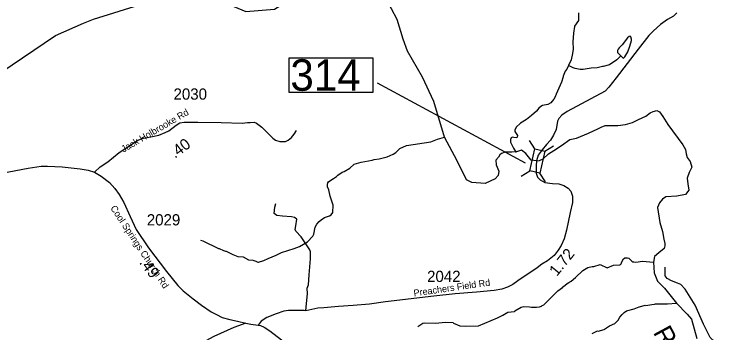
# Model space of a CAD drawing. Extents: x 1248089 to 1457196, y 820910 to 988753.
# Drawn here: x 1437302 to 1445090, y 928641 to 932189 of the extents above; entities that cross this region are included whole.
import ezdxf

# ---------------------------------------------------------------- set-up
doc = ezdxf.new("R2010")
doc.units = 0
for name, color, linetype in [('Exist Hydrographic Misc Water Feature', 7, 'Continuous'), ('Exist Hydrographic River Shore', 7, 'Continuous'), ('Exist Hydrographic River Shore Label', 7, 'Continuous'), ('Exist Road Non-System Type 51', 7, 'Continuous'), ('Exist Road Secondary Structure Standard Bridge CELL', 7, 'Continuous'), ('Exist Road Secondary Structure Standard Bridge Number Label', 7, 'Continuous'), ('Exist Road Secondary Type 41 Attributed', 7, 'Continuous'), ('Exist Road Secondary Type 51 Attributed', 7, 'Continuous'), ('Exist Road Secondary Type 51 Label', 7, 'Continuous'), ('Prop GRAU CAT1 Cell', 7, 'Continuous'), ('Prop Lane Lines', 7, 'Continuous')]:
    doc.layers.add(name, color=color, linetype=linetype)

msp = doc.modelspace()

# ---------------------------------------------------------------- linework, layer by layer
at = {"layer": 'Exist Hydrographic Misc Water Feature'}
for points in [[(1438072.2, 932084.9), (1438183.5, 932133), (1438694.5, 932290.1), (1439007.5, 932484.1), (1439273.5, 932472.2), (1439877.6, 932217), (1440195.5, 932243.5), (1440465.6, 932415.3), (1440936.6, 932629.1), (1441012.5, 932696.4)], [(1443573.8, 932201.4), (1443574.4, 932117.4), (1443529.3, 932054.2), (1443530.8, 932048.6), (1443519.8, 931974.3), (1443512.2, 931878.4), (1443512.9, 931798.3), (1443508, 931750.4), (1443490.7, 931678.6), (1443463.5, 931616.6)], [(1436850.4, 931317.1), (1436909.5, 931374), (1437762.6, 931951.1), (1438072.2, 932084.9)], [(1444043.6, 931722.5), (1444057.3, 931708.4), (1444065.1, 931700.3), (1444075.1, 931698), (1444089.3, 931711.8), (1444120.2, 931767.2), (1444145.3, 931830.9), (1444162.5, 931894.6), (1444162.8, 931910.6), (1444155.2, 931934.8), (1444149.2, 931940.8), (1444135.2, 931939.1), (1444119, 931925.4), (1444057.6, 931844.4), (1444025.1, 931813.1), (1444014.8, 931799.2), (1444006.5, 931783.3), (1444008.2, 931761.3), (1444043.6, 931722.5)], [(1444043.6, 931722.5), (1443998.7, 931679.5), (1443917.8, 931624.9), (1443849.5, 931604.1), (1443842.2, 931605.5), (1443781.2, 931589.3), (1443713.1, 931586.6), (1443624.9, 931572.1), (1443592.9, 931572.7), (1443537.1, 931581.8), (1443513.2, 931590.2), (1443463.5, 931616.6)], [(1443463.5, 931616.6), (1443445, 931575.4), (1443426.5, 931551.7), (1443403.6, 931496.1), (1443404.5, 931491.4), (1443386.4, 931432.4), (1443324.1, 931297.5), (1443313.5, 931265.7), (1443301.1, 931241.9), (1443282.8, 931218.2), (1443266.5, 931202.5), (1443234.2, 931183), (1443172, 931170.2), (1443155.8, 931160.5), (1443133.4, 931140.9), (1443108.9, 931109.3), (1443052, 931058.3), (1442995.3, 931015.3), (1442930.6, 930976.4), (1442881.8, 930929.3), (1442865.2, 930897.6), (1442865, 930881.6), (1442896.2, 930837), (1442893.9, 930819.1), (1442887.8, 930813.1), (1442855.8, 930813.7), (1442841.8, 930817.9), (1442833.8, 930816.1), (1442825.7, 930810.2), (1442819.5, 930794.4), (1442818.9, 930762.4), (1442849.8, 930697.8), (1442882.1, 930650.1)], [(1439372.1, 929674.4), (1439400, 929667.9), (1439574.5, 929580.7), (1439582.5, 929580.6), (1439628.1, 929559.6), (1439650, 929551.3), (1439658, 929551.1), (1439731.7, 929514.7), (1439789, 929492.7), (1439848.9, 929487.7), (1439908.3, 929456.5), (1439956.2, 929449.6), (1439988.1, 929441.1), (1440011.9, 929428.6), (1440019.9, 929428.5), (1440076.2, 929447.5), (1440124.6, 929470.6), (1440213.2, 929505), (1440273.8, 929536), (1440414.5, 929581.4), (1440474.9, 929604.3), (1440563.8, 929656.7), (1440620.9, 929717.7), (1440631.3, 929741.5), (1440648.6, 929817.3), (1440667.1, 929851), (1440691.8, 929882.5), (1440712.8, 929900.7), (1440751.6, 929926.5), (1440807.5, 929945.3), (1440826.3, 929956.9), (1440845.4, 929981.8), (1440846.9, 930061.8), (1440814.6, 930162.5), (1440797.9, 930234.8), (1440786.4, 930267.1), (1440784.8, 930291.1), (1440789.2, 930310.9), (1440795.3, 930320.9), (1440811.6, 930334.6), (1440852, 930357.9), (1440884.4, 930381.3), (1440900.6, 930397.1), (1440949.2, 930428.1), (1440971.3, 930437.8), (1441034, 930474.7), (1441082.7, 930517.7), (1441157.6, 930542.2), (1441279.5, 930562.2), (1441303.6, 930569.8), (1441359.7, 930576.8), (1441448.2, 930601.2), (1441512.7, 930630), (1441545, 930649.5), (1441589.8, 930692.7), (1441662.4, 930727.4), (1441932.8, 930766.5), (1442007.9, 930796.5), (1442083.6, 930820.2)], [(1441787.4, 928712.1), (1441844, 928749), (1441868.1, 928754.6), (1441988.1, 928750.4), (1442092.3, 928762.5), (1442180.1, 928756.9), (1442184.9, 928751.3), (1442254.7, 928722.6), (1442319.5, 928718.3), (1442463.5, 928721.7), (1442673.1, 928808), (1442733.6, 928838.9), (1442790.2, 928873.8), (1442862.3, 928880.6), (1442865.7, 928886.6), (1442935.1, 928927.3), (1442967.2, 928936.7), (1443029.2, 928933.6), (1443051.1, 928929.2), (1443107.1, 928928.2), (1443139.2, 928931.6), (1443163.2, 928939.1), (1443171.4, 928947), (1443187.5, 928954.7), (1443211.9, 928976.3), (1443344.6, 929111), (1443394.9, 929147.1), (1443397.3, 929152), (1443459.7, 929199.9), (1443467.8, 929201.7), (1443475.9, 929209.6), (1443492, 929217.3), (1443540.8, 929258.4), (1443622.2, 929335), (1443678.7, 929370), (1443726.9, 929379.2), (1443742.9, 929378.9), (1443815.3, 929403.6), (1443890.7, 929366.2), (1443963.2, 929396.8), (1444031.2, 929399.6), (1444041.3, 929403.5), (1444047.4, 929411.4), (1444053.8, 929433.2), (1444072.3, 929464.9), (1444088.5, 929476.6), (1444096.5, 929478.4), (1444118.6, 929478.1), (1444132.5, 929473.8), (1444167.9, 929439.2), (1444175.8, 929433), (1444187.8, 929430.8), (1444211.8, 929430.4), (1444284, 929441), (1444406.1, 929428.1)], [(1443724.3, 928633.8), (1443786.5, 928663.7), (1443792.8, 928662.5), (1443858.8, 928678.4), (1443861.1, 928682.6), (1443919.5, 928721.3), (1443976, 928748.2), (1443992.2, 928760), (1444014.5, 928783.6), (1444033.2, 928817.2), (1444057.7, 928846.9), (1444082.1, 928870.5), (1444106.3, 928885.9), (1444190.8, 928909.8), (1444247.1, 928931.5), (1444251.9, 928930.6), (1444315.4, 928950.2), (1444322.3, 928948.7), (1444387.6, 928958.9), (1444419.6, 928960.4), (1444427.7, 928964.2), (1444563.6, 928965.7), (1444661, 928971.2)]]:
    msp.add_lwpolyline(points, dxfattribs=at)
at = {"layer": 'Exist Hydrographic River Shore'}
for points in [[(1443107.7, 930556.9), (1443049.6, 930562.5), (1442987.5, 930638.1), (1442940.5, 930675.4), (1442894.9, 930660.9), (1442831.6, 930653.3), (1442759.2, 930653.3), (1442719.4, 930638.9), (1442698.7, 930620.6), (1442684, 930595.4), (1442656.1, 930563.8), (1442658, 930509.9), (1442687.7, 930441.1), (1442682.2, 930392.7), (1442646.9, 930353.7), (1442537.2, 930303.4), (1442388.5, 930314.6), (1442330.9, 930346.2), (1442226.8, 930556.4), (1442083.6, 930820.2), (1441967.6, 931216.3), (1441839.6, 931488), (1441674.9, 931775.5), (1441624.7, 931909.4), (1441560.5, 932127.3), (1441431.6, 932369.6)], [(1443107.7, 930556.9), (1443140.9, 930558.1), (1443182.2, 930578.7), (1443239.7, 930631.8), (1443300.2, 930671.6), (1443386.1, 930726.5), (1443478.3, 930793.6), (1443550, 930808.8), (1443685.5, 930863.5), (1443787.5, 930910.4), (1443824.7, 930929.7), (1443871.6, 930949), (1443919.8, 930949), (1444010.8, 930950.4), (1444094.9, 930961.4), (1444173.5, 930983.5), (1444239.6, 931015.2), (1444323.7, 931052.5), (1444370.6, 931089.7), (1444405, 931104.9), (1444445, 931117.3), (1444475.3, 931099.4), (1444509.8, 931049.7), (1444567.7, 930961.4), (1444731.7, 930733.8), (1444761.5, 930682), (1444771.1, 930633.7), (1444782.2, 930592.3), (1444813.9, 930548.2), (1444831.8, 930484.7), (1444802.8, 930425.4), (1444780.8, 930363.3), (1444790.4, 930301.2), (1444801.5, 930229.5), (1444762.9, 930182.6), (1444665, 930161.9), (1444545.1, 930153.7), (1444506.8, 930130.7), (1444472.3, 930089.3), (1444450.3, 930035.5), (1444477.8, 929871.4), (1444508.2, 929769.3), (1444523.3, 929686.1), (1444534.3, 929636.4), (1444534.3, 929610.2), (1444526, 929582.6), (1444468.1, 929531.6), (1444419.9, 929491.6), (1444406.1, 929428.1), (1444413, 929310.9), (1444451.6, 929218.5), (1444530.1, 929139.5), (1444661, 928971.2), (1444781, 928851.2), (1444827.6, 928795.1), (1444888.2, 928580)]]:
    msp.add_lwpolyline(points, dxfattribs=at)
at = {"layer": 'Exist Road Non-System Type 51'}
for points in [[(1440103.2, 930881.1), (1440175.8, 930806.4), (1440207.8, 930785), (1440254.2, 930770.7), (1440318.3, 930770.7), (1440346.9, 930785), (1440386.1, 930813.5), (1440414.6, 930852.8), (1440439.5, 930892)], [(1440544.9, 928885.9), (1440552, 928967.9), (1440562.7, 929074.9), (1440559.1, 929139.1), (1440573.4, 929178.4), (1440580.5, 929288.9), (1440594.8, 929467.3), (1440594.8, 929542.2), (1440587.7, 929567.2), (1440491.4, 929709.9), (1440434.4, 929774.1), (1440427.3, 929791.9), (1440434.4, 929831.1), (1440445.1, 929906), (1440420.1, 929923.9), (1440384.5, 929934.6), (1440284.7, 929941.7), (1440220.5, 929948.8), (1440192, 929970.3), (1440199.1, 930041.6), (1440209.8, 930080.8)], [(1445899.4, 929346.1), (1445860.3, 929268.2), (1445630.6, 929020.5), (1445504.3, 928931.4), (1445425.1, 928847.2), (1445302.1, 928704.7), (1445255.1, 928623.7), (1445226, 928584.9), (1445190.4, 928539.5), (1445128.9, 928525), (1445090.1, 928542.8), (1445036.7, 928591.3), (1444963.9, 928738.7), (1444871.7, 928950.8), (1444758.4, 929128.9), (1444709.8, 929179.1), (1444674.2, 929197), (1444606.3, 929222.9), (1444557.7, 929247.2), (1444536.7, 929277.9), (1444536.8, 929325.6), (1444536.8, 929373.5)], [(1439876.8, 928750.2), (1439744.1, 928701.5), (1439523.1, 928601.6), (1439384.1, 928526.7), (1439312.8, 928469.6), (1439234.4, 928419.7), (1439202.3, 928401.9), (1439145.3, 928391.2), (1439077.6, 928391.2), (1438927.9, 928409), (1438853, 928412.6), (1438738.9, 928426.8), (1438639.1, 928434), (1438553.6, 928441.1), (1438368.2, 928437.5)]]:
    msp.add_lwpolyline(points, dxfattribs=at)
at = {"layer": 'Exist Road Secondary Structure Standard Bridge CELL'}
for p, q in [((1443088.7, 930687.4), (1443028.7, 930783.3)), ((1443199, 930662), (1443294.9, 930722)), ((1442936.6, 930385.9), (1443032.5, 930445.9)), ((1443205.4, 930324), (1443145.4, 930419.9))]:
    msp.add_line(p, q, dxfattribs=at)
msp.add_lwpolyline([(1443032.5, 930445.9), (1443088.2, 930687.5), (1443201, 930661.5), (1443145.4, 930419.9)], close=True, dxfattribs=at)
at = {"layer": 'Exist Road Secondary Structure Standard Bridge Number Label'}
msp.add_line((1442986.1, 930530.7), (1441340.2, 931419.5), dxfattribs=at)
msp.add_lwpolyline([(1440360, 931699.4), (1441289, 931699.4), (1441289, 931315.2), (1440360, 931315.2)], close=True, dxfattribs=at)
at = {"layer": 'Exist Road Secondary Type 41 Attributed'}
msp.add_lwpolyline([(1438196.5, 930428.6), (1438257.7, 930487.7), (1438344.5, 930543.5), (1438470.1, 930649), (1438608.1, 930735.9), (1438677.8, 930785.5), (1438739.8, 930808.8), (1438823.6, 930824.3), (1438911.9, 930842.9), (1438980.1, 930869.3), (1439022, 930891), (1439102.6, 930951.5), (1439143.9, 930978.8), (1439193.6, 930986.5), (1439345.5, 930985), (1439604.4, 930980.3), (1439838.5, 930975.7), (1439896.7, 930981.8), (1439926.1, 930983.3), (1439969.5, 930984.9), (1439995.9, 930974), (1440056.4, 930929), (1440103.2, 930881.1)], dxfattribs=at)
at = {"layer": 'Exist Road Secondary Type 51 Attributed'}
for points in [[(1444668, 932201.3), (1444630.5, 932166.2), (1444562.9, 932126.2), (1444485.4, 932072.3), (1444406.9, 932002.9), (1444356.9, 931950.3), (1444236.8, 931797.6), (1443993.3, 931479.3), (1443910.8, 931376.6), (1443869.5, 931329.1), (1443448.4, 931104.5), (1443388.4, 931061.9), (1443355.8, 931028.1), (1443340.8, 930995.5), (1443327.1, 930905.4), (1443297.2, 930840.7), (1443261, 930785.6), (1443218.4, 930735.6), (1443169.7, 930678), (1443126, 930617.4), (1443107.7, 930556.9)], [(1443107.7, 930556.9), (1443102.9, 930501.2), (1443102.1, 930418.4), (1443118.8, 930373.8), (1443147.2, 930344.7), (1443199.8, 930314.7), (1443284.8, 930304.7), (1443354.9, 930299.7), (1443412.4, 930282.1), (1443457.5, 930252.1), (1443490, 930217), (1443507.5, 930161.9), (1443507.5, 930091.8), (1443480, 929981.7), (1443440.4, 929785.1), (1443412.9, 929687.5), (1443380.4, 929614.9), (1443347.8, 929562.3), (1443302.8, 929504.7), (1443227.8, 929444.6), (1443167.7, 929407), (1443112.7, 929367), (1442898.3, 929219.6), (1442843.3, 929179.6), (1442783.2, 929149.5), (1442723.2, 929127), (1442635.6, 929112), (1442440.5, 929094.4), (1442202.8, 929076.9), (1441967.6, 929051.9), (1441431, 928987.4), (1441250.9, 928962.4), (1441068.3, 928947.3), (1440905.6, 928934.8), (1440745.5, 928922.3), (1440678, 928917.3), (1440544.9, 928885.9), (1440525.3, 928889.8), (1440352.7, 928889.8), (1440300.2, 928882.2), (1440215.1, 928854.7), (1440110, 928812.1), (1440047.5, 928772.1), (1440015.4, 928729.5)], [(1435806.8, 930069.8), (1435921.6, 930135.1), (1435999.2, 930181.7), (1436088.4, 930222.5), (1436216.4, 930272.9), (1436443.4, 930356.4), (1436553.9, 930373.9), (1436606.3, 930379.7), (1436665.6, 930383.5), (1436838.3, 930383.5), (1436939.2, 930387.4), (1437055.5, 930402.9), (1437166.1, 930420.4), (1437458.2, 930474.7), (1437601.8, 930496), (1437673.5, 930496), (1437836.5, 930490.2), (1438036.3, 930466.9), (1438127.5, 930453.3), (1438196.5, 930428.6)], [(1438196.5, 930428.6), (1438270.3, 930384), (1438362.7, 930313.2), (1438422.8, 930247.2), (1438471.3, 930183.1), (1438523.7, 930091.9), (1438591.6, 929938.5), (1438659, 929793.7), (1438796.7, 929589.9), (1438996.1, 929326.8), (1439122.2, 929167.6), (1439182.4, 929111.3), (1439292.9, 929022), (1439386, 928950.2), (1439492.7, 928878.3), (1439550.9, 928845.3), (1439614.9, 928814.3), (1439700.3, 928792.9), (1439785.6, 928771.6), (1439876.8, 928750.2), (1439933.1, 928738.6), (1440015.4, 928729.5)], [(1440015.4, 928729.5), (1440038.7, 928722.7), (1440082.3, 928706.2), (1440144.4, 928663.5), (1440403.9, 928465)]]:
    msp.add_lwpolyline(points, dxfattribs=at)

# ---------------------------------------------------------------- texts
at = {"layer": 'Exist Hydrographic River Shore Label'}
msp.add_text('RIVER', height=210, rotation=298.43656, dxfattribs=at).set_placement((1444398.3, 928648.6))
at = {"layer": 'Exist Road Secondary Structure Standard Bridge Number Label'}
msp.add_text('314', height=350, dxfattribs=at).set_placement((1440372.6, 931335))
at = {"layer": 'Exist Road Secondary Type 51 Label'}
for s, rotation, p in [('Jack Holbrooke Rd', 30.33687, (1438519.9, 930646.3)), ('Cool Springs Church Rd', 303.48962, (1438368.8, 930029.9)), ('Preachers Field Rd', 8.05214, (1441746.8, 929047.3))]:
    msp.add_text(s, height=75, rotation=rotation, dxfattribs=at).set_placement(p)
at = {"layer": 'Prop GRAU CAT1 Cell'}
for s, rotation, p in [('.40', 36.89163, (1439089.9, 930577.2)), ('1.72', 50.96297, (1443333.5, 929265.2)), ('.49', 307.16181, (1438687.9, 929423.1))]:
    msp.add_text(s, height=125, rotation=rotation, dxfattribs=at).set_placement(p)
at = {"layer": 'Prop Lane Lines'}
for s, p in [('2030', (1439074, 931235.9)), ('2029', (1438777.3, 929837.5)), ('2042', (1441891.4, 929208.3))]:
    msp.add_text(s, height=125, dxfattribs=at).set_placement(p)

doc.saveas('drawing.dxf')
